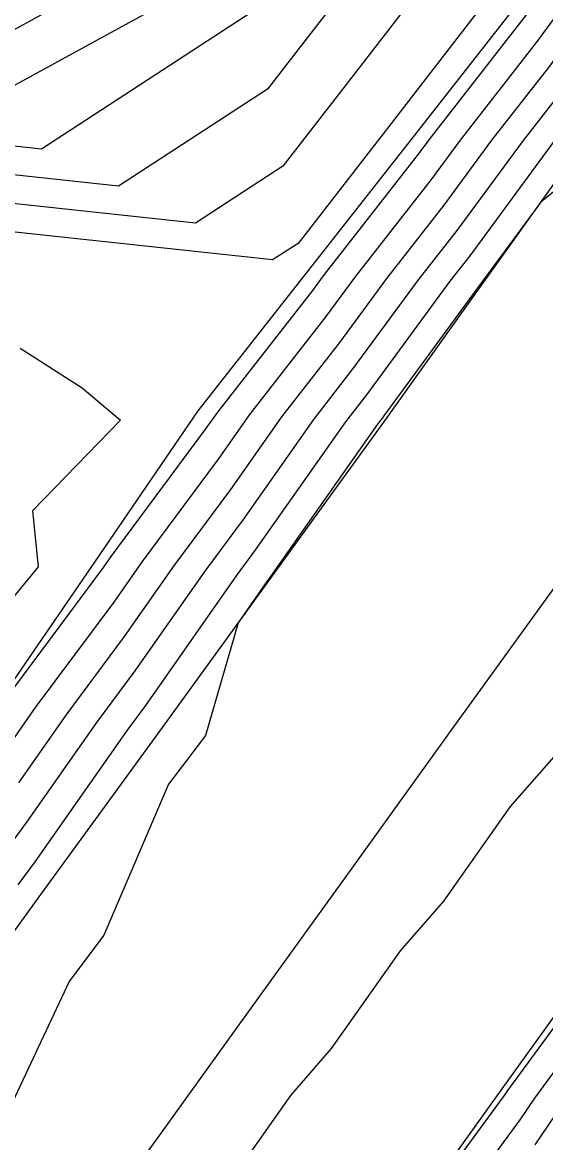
# Model space of a CAD drawing. Extents: x 2188792 to 2191981, y 386090 to 389710.
# Drawn here: x 2189328.6 to 2189354.6, y 386503.7 to 386559.4 of the extents above; entities that cross this region are included whole.
import ezdxf

# ---------------------------------------------------------------- set-up
doc = ezdxf.new("R2010")
doc.units = 0
for name, color, linetype in [('DTM Contours Major', 7, 'Continuous'), ('DTM Contours Minor', 7, 'Continuous'), ('PH Exist DTM Breakline', 7, 'Continuous')]:
    doc.layers.add(name, color=color, linetype=linetype)

msp = doc.modelspace()

# ---------------------------------------------------------------- linework, layer by layer
at = {"layer": 'DTM Contours Major'}
for points in [[(2189325.758, 386554.917), (2189325.765, 386554.946), (2189336.751, 386560.967), (2189339.992, 386565.031), (2189342.365, 386568.305), (2189343.304, 386569.518), (2189352.444, 386576.301), (2189358.747, 386580.059), (2189359.76, 386580.876), (2189360.022, 386580.893), (2189360.378, 386580.892), (2189370.358, 386591.252)], [(2189377.134, 386591.03), (2189373.658, 386586.284), (2189368.475, 386580.903), (2189365.858, 386577.347), (2189363.292, 386573.861), (2189359.297, 386567.098), (2189358.788, 386566.404), (2189354.044, 386560.331), (2189353.527, 386559.627), (2189348.791, 386553.562), (2189348.267, 386552.849), (2189343.538, 386546.793), (2189343.007, 386546.071), (2189338.286, 386540.023), (2189337.698, 386539.186), (2189332.993, 386532.844), (2189332.611, 386532.298), (2189327.716, 386525.719)], [(2189368.289, 386563.055), (2189363.904, 386559.091), (2189362.683, 386557.22), (2189357.386, 386552.918), (2189354.359, 386550.46), (2189351.47, 386546.528), (2189351.421, 386546.466), (2189346.369, 386539.597), (2189346.237, 386539.428), (2189340.807, 386531.687), (2189340.778, 386531.648), (2189339.311, 386529.555), (2189337.692, 386523.956), (2189336.762, 386522.72), (2189335.861, 386521.523), (2189332.635, 386514.014), (2189330.923, 386511.721), (2189328.099, 386505.716)], [(2189338.416, 386501.062), (2189341.941, 386506.043), (2189343.96, 386508.394), (2189347.39, 386513.247), (2189349.535, 386515.712), (2189352.855, 386520.417), (2189355.148, 386523.013), (2189358.34, 386527.544), (2189360.81, 386530.29), (2189363.851, 386534.615), (2189366.537, 386537.538), (2189369.525, 386541.464), (2189372.568, 386544.715), (2189375.237, 386548.205), (2189379.503, 386551.924), (2189381.552, 386554.573), (2189387.078, 386559.027), (2189388.246, 386560.514)]]:
    msp.add_lwpolyline(points, dxfattribs=at)
at = {"layer": 'DTM Contours Minor'}
for points in [[(2189326.093, 386557.909), (2189333.393, 386561.91), (2189339.828, 386569.98), (2189339.869, 386570.084), (2189339.992, 386570.386), (2189340.287, 386570.354), (2189351.092, 386578.373), (2189353.92, 386580.059), (2189358.854, 386584.04), (2189360.131, 386584.121), (2189361.866, 386584.115), (2189369.698, 386592.246)], [(2189376.114, 386591.531), (2189372.998, 386587.277), (2189366.686, 386580.725), (2189364.622, 386577.919), (2189362.597, 386575.168), (2189358.652, 386568.492), (2189357.849, 386568.013), (2189356.889, 386567.301), (2189352.097, 386561.114), (2189351.487, 386560.272), (2189346.918, 386554.376), (2189342.298, 386548.414), (2189341.033, 386547.589), (2189325.592, 386549.245)], [(2189378.155, 386590.528), (2189374.318, 386585.29), (2189370.264, 386581.081), (2189367.095, 386576.776), (2189363.988, 386572.553), (2189360.829, 386567.207), (2189359.361, 386565.205), (2189355.591, 386560.379), (2189354.135, 386558.395), (2189350.353, 386553.553), (2189348.907, 386551.585), (2189345.115, 386546.728), (2189343.679, 386544.776), (2189339.876, 386539.904), (2189338.32, 386537.686), (2189334.55, 386532.605), (2189333.134, 386530.584), (2189329.235, 386525.343), (2189327.98, 386523.549)], [(2189371.018, 386590.258), (2189361.32, 386580.191), (2189360.911, 386579.635), (2189360.51, 386579.089), (2189359.728, 386577.766), (2189353.795, 386574.229), (2189346.7, 386568.963), (2189344.798, 386566.507), (2189340.125, 386560.06), (2189340.072, 386559.991), (2189340.018, 386559.922), (2189329.549, 386553.098), (2189325.72, 386553.508)], [(2189379.175, 386590.026), (2189374.978, 386584.296), (2189372.053, 386581.259), (2189368.332, 386576.204), (2189364.684, 386571.246), (2189362.361, 386567.316), (2189359.934, 386564.006), (2189357.139, 386560.427), (2189354.742, 386557.162), (2189351.916, 386553.543), (2189349.548, 386550.321), (2189346.691, 386546.662), (2189344.352, 386543.482), (2189341.466, 386539.785), (2189338.942, 386536.186), (2189336.107, 386532.366), (2189333.658, 386528.87), (2189330.754, 386524.967), (2189328.391, 386521.591)], [(2189380.196, 386589.525), (2189375.639, 386583.303), (2189373.841, 386581.437), (2189369.569, 386575.632), (2189365.379, 386569.939), (2189363.893, 386567.424), (2189360.507, 386562.806), (2189358.686, 386560.475), (2189355.35, 386555.93), (2189353.478, 386553.533), (2189350.189, 386549.057), (2189348.268, 386546.597), (2189345.024, 386542.187), (2189343.056, 386539.666), (2189339.563, 386534.686), (2189337.664, 386532.126), (2189334.182, 386527.157), (2189332.273, 386524.592), (2189328.803, 386519.633), (2189326.884, 386517.062)], [(2189371.678, 386589.265), (2189363.109, 386580.369), (2189362.148, 386579.063), (2189361.205, 386577.782), (2189359.369, 386574.675), (2189355.147, 386572.157), (2189350.097, 386568.409), (2189347.231, 386564.71), (2189343.912, 386560.131), (2189342.354, 386558.119), (2189340.778, 386556.086), (2189333.377, 386551.261), (2189325.677, 386552.087)], [(2189381.216, 386589.023), (2189376.299, 386582.309), (2189375.63, 386581.615), (2189370.806, 386575.06), (2189366.075, 386568.632), (2189365.426, 386567.533), (2189361.08, 386561.607), (2189360.234, 386560.524), (2189355.957, 386554.697), (2189355.04, 386553.523), (2189350.829, 386547.792), (2189349.844, 386546.531), (2189345.697, 386540.892), (2189344.647, 386539.547), (2189340.185, 386533.187), (2189339.221, 386531.887), (2189334.705, 386525.443), (2189333.792, 386524.216), (2189329.214, 386517.675), (2189328.36, 386516.53)], [(2189372.338, 386588.271), (2189364.898, 386580.547), (2189363.385, 386578.491), (2189361.901, 386576.475), (2189359.011, 386571.583), (2189356.498, 386570.085), (2189353.493, 386567.855), (2189349.664, 386562.912), (2189347.7, 386560.201), (2189344.636, 386556.248), (2189341.538, 386552.25), (2189337.205, 386549.425), (2189325.635, 386550.666)], [(2189347.414, 386499.042), (2189352.599, 386506.099), (2189352.73, 386506.295), (2189357.863, 386513.289), (2189358.035, 386513.545), (2189363.121, 386520.479), (2189363.348, 386520.81), (2189368.388, 386527.686), (2189368.658, 386528.078), (2189373.654, 386534.898), (2189373.965, 386535.349), (2189378.919, 386542.115), (2189379.258, 386542.613), (2189384.548, 386549.69), (2189384.951, 386550.281), (2189390.16, 386557.26), (2189390.785, 386557.927), (2189395.89, 386564.744), (2189396.658, 386565.55), (2189401.647, 386572.186), (2189402.574, 386573.063), (2189403.161, 386573.61), (2189407.957, 386579.933)], [(2189348.832, 386498.706), (2189353.344, 386504.848), (2189354.065, 386505.926), (2189358.552, 386512.04), (2189359.294, 386513.145), (2189363.758, 386519.232), (2189364.584, 386520.433), (2189369.014, 386526.477), (2189369.871, 386527.724), (2189374.269, 386533.727), (2189375.157, 386535.016), (2189379.523, 386540.98), (2189380.412, 386542.284), (2189385.08, 386548.529), (2189386.022, 386549.909), (2189390.624, 386556.074), (2189391.957, 386557.498), (2189396.419, 386563.455), (2189397.943, 386565.057), (2189402.248, 386570.783), (2189403.983, 386572.426), (2189405.082, 386573.448), (2189409.048, 386578.677)], [(2189354.089, 386503.596), (2189355.4, 386505.558), (2189359.242, 386510.791), (2189360.552, 386512.746), (2189364.395, 386517.985), (2189365.819, 386520.057), (2189369.64, 386525.269), (2189371.085, 386527.37), (2189374.884, 386532.556), (2189376.349, 386534.684), (2189380.127, 386539.845), (2189381.567, 386541.955), (2189385.612, 386547.368), (2189387.092, 386549.536), (2189391.087, 386554.888), (2189393.128, 386557.068), (2189396.947, 386562.167), (2189399.228, 386564.564), (2189402.849, 386569.381), (2189405.393, 386571.788), (2189407.004, 386573.286)], [(2189328.488, 386543.2), (2189331.564, 386541.235), (2189333.461, 386539.618), (2189329.099, 386535.119), (2189329.372, 386532.339), (2189326.349, 386528.647)]]:
    msp.add_lwpolyline(points, dxfattribs=at)
at = {"layer": 'PH Exist DTM Breakline'}
for points in [[(2189295.182, 386447.675), (2189300.794, 386455.577), (2189306.406, 386463.479), (2189312.019, 386471.381), (2189317.631, 386479.283), (2189323.243, 386487.185), (2189328.603, 386494.623), (2189333.963, 386502.06), (2189339.323, 386509.498), (2189344.682, 386516.936), (2189350.042, 386524.373), (2189355.402, 386531.811), (2189360.762, 386539.248), (2189366.138, 386546.758), (2189371.514, 386554.267), (2189376.889, 386561.777), (2189382.265, 386569.286), (2189387.641, 386576.796), (2189393.387, 386584.707), (2189399.133, 386592.619), (2189404.878, 386600.53), (2189410.624, 386608.442)], [(2189381.727, 386588.772), (2189376.69, 386581.72), (2189371.652, 386574.669), (2189366.615, 386567.617), (2189361.578, 386560.565), (2189356.541, 386553.514), (2189351.503, 386546.462), (2189346.466, 386539.411), (2189340.826, 386531.641), (2189335.185, 386523.871), (2189329.545, 386516.102), (2189323.904, 386508.332), (2189318.264, 386500.563), (2189312.624, 386492.793), (2189307.159, 386485.101), (2189301.694, 386477.41), (2189296.229, 386469.718), (2189290.764, 386462.026), (2189285.299, 386454.334), (2189279.834, 386446.643)], [(2189406.56, 386581.54), (2189400.957, 386573.795), (2189395.354, 386566.05), (2189389.752, 386558.305), (2189384.149, 386550.561), (2189378.546, 386542.816), (2189373.323, 386535.528), (2189368.101, 386528.241), (2189362.878, 386520.953), (2189357.655, 386513.665), (2189352.433, 386506.377), (2189347.21, 386499.09), (2189341.48, 386491.145), (2189335.749, 386483.201), (2189330.018, 386475.256), (2189324.288, 386467.312), (2189318.557, 386459.368), (2189312.827, 386451.423), (2189307.096, 386443.479)], [(2189358.484, 386567.041), (2189353.193, 386560.304), (2189347.902, 386553.568), (2189342.612, 386546.832), (2189337.321, 386540.095), (2189332.417, 386532.932), (2189327.513, 386525.769), (2189322.609, 386518.606)]]:
    msp.add_lwpolyline(points, dxfattribs=at)

doc.saveas('drawing.dxf')
